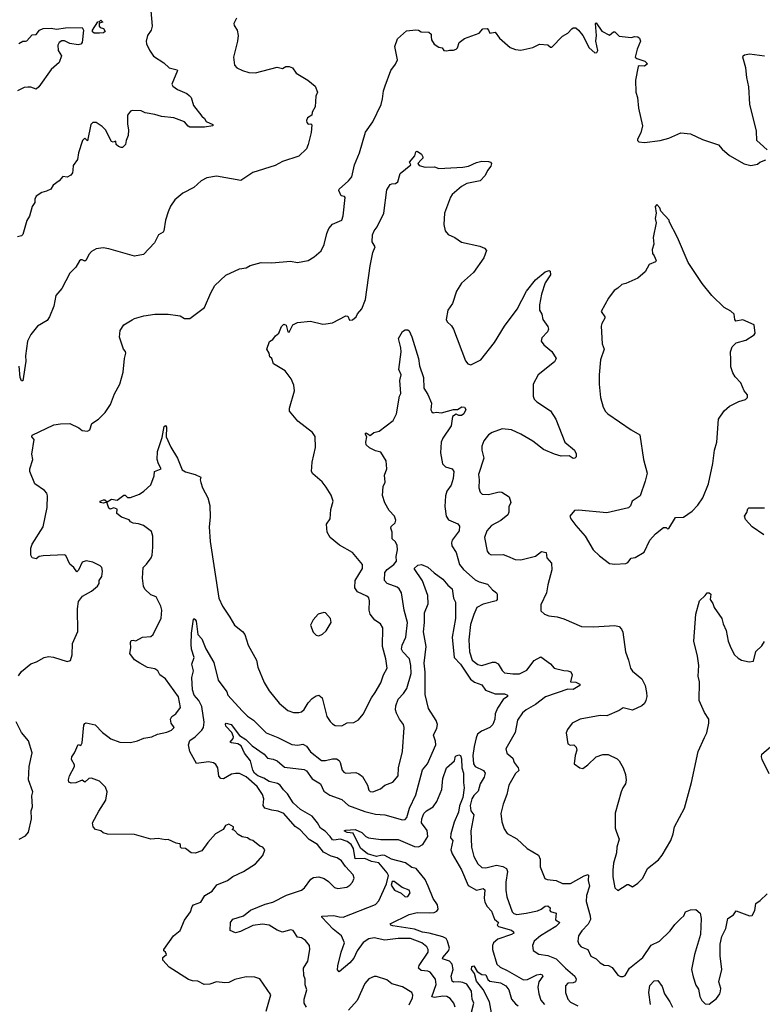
# Model space of a CAD drawing. Extents: x 1933546 to 2138868, y 524910 to 667279.
# Tile 357 of 466: x 2055042 to 2060560, y 635677 to 642993. Entities that reach past the tile are written whole.
import ezdxf

# ---------------------------------------------------------------- set-up
doc = ezdxf.new("R2010")
doc.units = 0

msp = doc.modelspace()

# ---------------------------------------------------------------- linework, layer by layer
at = {"layer": '0CON10XD'}
for points in [[(2056010, 643115), (2056025.8, 642944.2), (2056018, 642915), (2055991.2, 642875), (2055981.2, 642835), (2055983.8, 642815), (2056005, 642767.5), (2056035, 642722), (2056112.3, 642672.3), (2056153.3, 642635), (2056211.2, 642621.2), (2056213.8, 642615), (2056173.3, 642515), (2056179.3, 642499.3), (2056213.3, 642475), (2056283.3, 642445), (2056300.9, 642430.9), (2056316, 642415), (2056334, 642355), (2056395.5, 642275.5), (2056415, 642258.8), (2056426, 642236), (2056477.5, 642215), (2056477.5, 642205), (2056414.4, 642194.4), (2056305, 642196), (2056292.3, 642202.3), (2056265, 642235.6), (2056187.5, 642265), (2056095, 642273.3), (2056045, 642289.4), (2055975, 642301.9), (2055945, 642315.7), (2055880.7, 642319.3), (2055865, 642312.5), (2055842.5, 642285), (2055843.6, 642216.4), (2055851.2, 642175), (2055847.7, 642132.3), (2055832.5, 642095), (2055828.8, 642065), (2055805, 642043.3), (2055795, 642043.3), (2055775, 642050), (2055757.5, 642065), (2055755, 642090), (2055735, 642082.5), (2055725, 642087.5), (2055680, 642175), (2055655, 642200), (2055608.8, 642228.8), (2055585, 642228.8), (2055571.4, 642215), (2055545.9, 642094.1), (2055525, 642112.5), (2055508.8, 642095), (2055478, 642005), (2055470, 641955), (2055440, 641910), (2055436.7, 641875), (2055433.3, 641855), (2055422, 641838), (2055395, 641823.3), (2055361.7, 641828.3), (2055333.9, 641796.1), (2055291.2, 641765), (2055272.5, 641735), (2055241.7, 641718.3), (2055205, 641708.8), (2055165, 641682.5), (2055155, 641660), (2055153.8, 641635), (2055134.3, 641605), (2055115, 641532.5), (2055095, 641502.5), (2055065, 641397.5), (2055055, 641387.5), (2055025, 641380)], [(2055033.2, 638116.8), (2055055, 638150), (2055125, 638207.5), (2055166.9, 638223.1), (2055223.3, 638255), (2055255, 638260.8), (2055293.8, 638256.2), (2055395, 638224.3), (2055418.3, 638231.7), (2055431.8, 638275), (2055435, 638357.5), (2055473.6, 638446.4), (2055472, 638615), (2055478.9, 638671.1), (2055509.2, 638710.8), (2055575, 638746.2), (2055620, 638785), (2055632.5, 638805), (2055632.5, 638825), (2055652.5, 638855), (2055657.5, 638895), (2055651.7, 638921.7), (2055640, 638935), (2055585, 638963.3), (2055535, 638972), (2055505, 638962.5), (2055477.7, 638902.3), (2055465, 638890), (2055445, 638922.5), (2055415, 638946.7), (2055385, 639011.2), (2055375, 639015.8), (2055215, 639010.5), (2055186.6, 639003.4), (2055165, 638986), (2055133.8, 638995), (2055124.3, 639015), (2055124.4, 639065.6), (2055135, 639096.7), (2055216, 639225), (2055245, 639367.5), (2055247.8, 639455), (2055242.9, 639475), (2055226, 639495), (2055155, 639543.3), (2055116.7, 639635), (2055116.7, 639655), (2055140, 639725), (2055131.2, 639765), (2055148, 639875), (2055132.5, 639895), (2055133.3, 639905), (2055295, 639983.8), (2055345, 639991.2), (2055415, 639993.3), (2055480.7, 639960.7), (2055505, 639942), (2055545, 639936.7), (2055562.5, 639945), (2055577, 639993), (2055627.5, 640025), (2055676.2, 640075), (2055715.7, 640134.3), (2055746.4, 640213.6), (2055785.9, 640284.1), (2055810, 640375), (2055820, 640475), (2055830, 640515), (2055827.7, 640527.7), (2055813.3, 640545), (2055783.8, 640635), (2055788.8, 640685), (2055815, 640726.7), (2055876.9, 640763.1), (2055895.9, 640774.1), (2055965, 640794), (2056045, 640805.8), (2056145, 640804.3), (2056215.8, 640795.8), (2056235, 640792), (2056265, 640772.5), (2056306.4, 640773.6), (2056415.8, 640854.2), (2056462, 640965), (2056492.4, 641017.6), (2056573.7, 641096.3), (2056675, 641142.9), (2056725, 641150.8), (2056755, 641166), (2056835, 641188.8), (2056915, 641186.2), (2057055, 641198.8), (2057105, 641188), (2057186, 641204), (2057229.2, 641230.8), (2057281.2, 641275), (2057305, 641322.5), (2057323.3, 641405), (2057338.1, 641441.9), (2057365.9, 641474.1), (2057434.2, 641505), (2057446.4, 641535), (2057461.2, 641671.2), (2057455, 641678.8), (2057431.2, 641685), (2057413.5, 641723.5), (2057414.4, 641735), (2057485.7, 641795), (2057508.8, 641825), (2057528.8, 641915), (2057565.8, 642005), (2057611.4, 642158.6), (2057665, 642233.3), (2057726.6, 642363.4), (2057738.1, 642405), (2057744.3, 642465), (2057756.8, 642503.2), (2057800, 642615), (2057835, 642663.3), (2057850, 642695), (2057829.2, 642795), (2057849.7, 642850.3), (2057915, 642910.8), (2057985, 642918), (2058005, 642915.8), (2058025, 642902.5), (2058081.7, 642901.7), (2058100, 642885), (2058100, 642865), (2058100.9, 642845), (2058121.8, 642811.8), (2058155, 642789.2), (2058180, 642785), (2058192.5, 642765), (2058215, 642761.2), (2058235, 642767.5), (2058265, 642766), (2058285, 642774.2), (2058294.3, 642785), (2058306.2, 642823.8), (2058346.4, 642853.6), (2058455, 642892.5), (2058483.8, 642926.2), (2058515, 642927.5), (2058526.2, 642916.2), (2058535, 642892.5), (2058575, 642900), (2058607, 642857), (2058685, 642787.5), (2058725, 642772.5), (2058765, 642767.5), (2058855, 642787.5), (2058905, 642812.5), (2058965, 642807.5), (2058985, 642790), (2058995, 642790), (2059075, 642870), (2059115, 642892.5), (2059145, 642926.7), (2059155, 642933.3), (2059173.6, 642933.6), (2059195, 642916.7), (2059226, 642875), (2059272, 642785), (2059315, 642746.7), (2059329.3, 642750.7), (2059336.7, 642765), (2059323.3, 642835), (2059327.5, 642875), (2059320, 642965), (2059325, 642970), (2059368.3, 642908.3), (2059425, 642877.5), (2059455, 642902.5), (2059465, 642902.5), (2059495, 642870), (2059585, 642860), (2059611.4, 642868.6), (2059635, 642866.7), (2059647.5, 642855), (2059655.7, 642835), (2059628.9, 642775), (2059616.1, 642716.1), (2059626.1, 642706.1), (2059685.9, 642685.9), (2059707.5, 642665), (2059685, 642648.8), (2059645, 642650), (2059637.5, 642645), (2059616.2, 642545), (2059618.8, 642455), (2059631.2, 642415), (2059640, 642335), (2059668.8, 642205), (2059656.4, 642153.6), (2059633.3, 642105), (2059632.5, 642095), (2059642.5, 642085), (2059685, 642080), (2059800, 642095), (2059865.9, 642114.1), (2059955, 642153.8), (2060025, 642146), (2060115, 642103.8), (2060235, 642062.5), (2060260.7, 642030.7), (2060315, 641983.3), (2060425, 641922.5), (2060475, 641910), (2060525, 641920), (2060540, 641935), (2060585, 641952.5)], [(2056653.3, 643005), (2056634, 642965), (2056635, 642950), (2056657.5, 642915), (2056663.8, 642875), (2056661.2, 642835), (2056636.7, 642745), (2056630.8, 642715), (2056636.7, 642655), (2056655, 642636.7), (2056696.4, 642616.4), (2056745, 642601.2), (2056795, 642598.8), (2056955, 642640), (2056995, 642630), (2057020, 642645), (2057045, 642646.2), (2057067.5, 642635), (2057095, 642596.7), (2057182.5, 642545), (2057238.3, 642498.3), (2057253.3, 642455), (2057242, 642425), (2057236.7, 642345), (2057215, 642307.5), (2057212.5, 642285), (2057180, 642265), (2057173.8, 642245), (2057175, 642230), (2057185, 642217.5), (2057205, 642220), (2057211.7, 642211.7), (2057206.7, 642155), (2057185.8, 642065), (2057172, 642035), (2057115, 641980), (2056995, 641938.8), (2056938.8, 641911.2), (2056775, 641858), (2056685, 641799.2), (2056505, 641830), (2056431.2, 641818.8), (2056390, 641795), (2056335, 641746.2), (2056253.3, 641705), (2056195, 641653.8), (2056161.7, 641608.3), (2056144, 641565), (2056124, 641505), (2056113.3, 641425), (2056106.7, 641415), (2056073.3, 641395), (2056042.5, 641335), (2055960.7, 641249.3), (2055893.6, 641236.4), (2055705, 641291.4), (2055662.1, 641297.9), (2055609.5, 641290.5), (2055575, 641270), (2055555, 641248.8), (2055535, 641206.7), (2055525, 641198.8), (2055505, 641210), (2055495, 641210), (2055485, 641201.2), (2055458, 641155), (2055415, 641108.8), (2055354.5, 640995.5), (2055310, 640945), (2055294.3, 640865), (2055263.5, 640785), (2055245, 640758.1), (2055173.3, 640715), (2055125, 640653.3), (2055100, 640605), (2055084.7, 640495), (2055087.9, 640455), (2055065, 640310), (2055055, 640308.8), (2055045.6, 640335), (2055038.7, 640418.7)], [(2055595, 642892.5), (2055583, 642903), (2055581.9, 642915), (2055621.7, 642978.3), (2055635, 642980), (2055645, 642990), (2055660, 642975), (2055631.7, 642968.3), (2055632.5, 642945), (2055640, 642935), (2055665, 642927.5), (2055676.7, 642905), (2055665, 642896.7), (2055635, 642893.8), (2055595, 642892.5)], [(2055035, 642816.7), (2055065, 642833.8), (2055085, 642833.8), (2055095, 642836.2), (2055135, 642880), (2055165, 642883.3), (2055190, 642915), (2055215, 642927.5), (2055275, 642930.6), (2055315, 642923.5), (2055382.2, 642932.2), (2055505, 642934.2), (2055515.3, 642915), (2055505, 642823.8), (2055495, 642810.8), (2055475, 642807.1), (2055415, 642817.1), (2055375, 642835.9), (2055355, 642835.8), (2055333.8, 642825), (2055325.4, 642805), (2055327.9, 642765), (2055352.5, 642725), (2055335.7, 642675), (2055275, 642624), (2055185, 642493.3), (2055165, 642476.7), (2055125, 642491.2), (2055102.7, 642492.7), (2055075, 642488.5), (2055025, 642464)], [(2060596.1, 642026.1), (2060544.2, 642074.2), (2060520, 642095), (2060517.5, 642165), (2060466.2, 642365), (2060460, 642495), (2060444, 642565), (2060436.1, 642636.1), (2060413.8, 642715), (2060416.7, 642725), (2060427.7, 642732.3), (2060465, 642738.6), (2060575, 642723.8)], [(2056071.2, 636908.8), (2056015, 636903.8), (2055895, 636940), (2055695, 636941.2), (2055661.7, 636951.7), (2055645, 636966.7), (2055605, 636976.7), (2055586.7, 636995), (2055583.3, 637025), (2055628.8, 637111.2), (2055682.5, 637195), (2055690.8, 637255), (2055679.7, 637289.7), (2055635, 637336.2), (2055575, 637358), (2055555, 637353.8), (2055525, 637327.5), (2055505, 637342.5), (2055458.3, 637321.7), (2055425, 637319.2), (2055408, 637328), (2055404.4, 637345), (2055412.2, 637375), (2055448.8, 637445), (2055447.7, 637457.7), (2055425.6, 637495), (2055427.9, 637515), (2055449.5, 637545), (2055475, 637607.5), (2055495, 637600), (2055505, 637620), (2055518.8, 637751.2), (2055525, 637764.2), (2055535, 637768.1), (2055603.3, 637753.3), (2055656.4, 637696.4), (2055696.4, 637666.4), (2055718.8, 637648.8), (2055785, 637624.2), (2055865, 637623.1), (2055916.7, 637635), (2055965, 637654.4), (2056023.3, 637665), (2056065, 637683.3), (2056135, 637698.2), (2056170, 637715), (2056189.2, 637735), (2056166.5, 637765), (2056162.8, 637795), (2056172.5, 637815), (2056202.5, 637835), (2056237, 637883), (2056222, 637962), (2056125, 638096.7), (2056082.5, 638125), (2056068, 638155), (2056045, 638169.2), (2055990.9, 638180.9), (2055935, 638210.8), (2055895, 638236.5), (2055859.6, 638285), (2055866.6, 638326.6), (2055864.3, 638365.7), (2055870, 638380), (2055885, 638383.3), (2055905, 638376.7), (2055955, 638406.2), (2056015, 638410), (2056034.2, 638425), (2056092.7, 638547.3), (2056098.6, 638605), (2056091.4, 638635), (2056055.5, 638705.5), (2056015, 638720), (2055971.4, 638761.4), (2055961.8, 638785), (2055954.1, 638844.1), (2055958.1, 638921.9), (2055985, 638948), (2056018.8, 638995), (2056026, 639015), (2056032, 639075), (2056030, 639155), (2056020.7, 639190.7), (2055962.5, 639235), (2055925, 639247.5), (2055885, 639252), (2055865, 639263.3), (2055856.1, 639276.1), (2055797.7, 639297.7), (2055764, 639325), (2055765, 639356), (2055740, 639365), (2055715, 639356.2), (2055705, 639363.3), (2055688.3, 639408.3), (2055665, 639400.4), (2055638.8, 639405), (2055640, 639415), (2055665, 639426.4), (2055675.4, 639425.4), (2055691.7, 639411.7), (2055725, 639431.1), (2055765, 639422), (2055815, 639460), (2055825, 639460), (2055843.6, 639443.6), (2055865, 639444.2), (2055931.7, 639468.3), (2055965, 639490), (2056015, 639537.5), (2056042, 639605), (2056043.3, 639635), (2056092.5, 639655), (2056072.7, 639692.7), (2056064.2, 639724.2), (2056066, 639785), (2056101.2, 639888.8), (2056115, 639970), (2056125, 639977.5), (2056132.5, 639965), (2056130, 639895), (2056165, 639817.5), (2056214, 639735), (2056248.3, 639648.3), (2056272.6, 639632.6), (2056346.7, 639615), (2056387.5, 639595), (2056382.5, 639575), (2056386.7, 639555), (2056400, 639515), (2056439.7, 639439.7), (2056454.5, 639384.5), (2056456.8, 639296.8), (2056449.4, 639225), (2056456, 639115), (2056521.9, 638695), (2056548.1, 638635), (2056603.6, 638553.6), (2056638, 638495), (2056696.6, 638446.6), (2056714.4, 638424.4), (2056738.8, 638345), (2056801.1, 638235), (2056811.3, 638181.3), (2056858.8, 638068.8), (2056895, 638006.7), (2056969.2, 637915), (2057035, 637859.2), (2057075, 637844.4), (2057115, 637844.3), (2057135, 637851.4), (2057155, 637868.6), (2057184, 637916), (2057215, 637950), (2057245, 637970), (2057265, 637974.2), (2057288.1, 637955), (2057324.4, 637815), (2057348.3, 637778.3), (2057365, 637760), (2057385, 637750), (2057435, 637747.5), (2057475, 637768), (2057525, 637770), (2057558.7, 637791.3), (2057595, 637833.3), (2057655.8, 637955), (2057684, 637995), (2057724.5, 638065.5), (2057745.6, 638125), (2057771.4, 638175), (2057762, 638245), (2057737.1, 638335), (2057741.1, 638475), (2057723, 638503), (2057680.5, 638530.5), (2057645.6, 638575), (2057638.2, 638605), (2057641.5, 638675), (2057635, 638697.5), (2057620.8, 638710.8), (2057551.9, 638741.9), (2057531.2, 638771.2), (2057535.5, 638825), (2057590, 638915), (2057590, 638945), (2057513.4, 639033.4), (2057418.3, 639088.3), (2057348, 639145), (2057325.8, 639185), (2057321.2, 639245), (2057348.8, 639285), (2057353.3, 639355), (2057370, 639415), (2057355, 639460), (2057319.5, 639519.5), (2057288.3, 639558.3), (2057219.2, 639619.2), (2057209.2, 639635), (2057215.8, 639705), (2057239.4, 639815), (2057236.8, 639896.8), (2057216.4, 639926.4), (2057109.4, 640009.4), (2057045.7, 640085), (2057045.8, 640105.8), (2057083.1, 640235), (2057077.6, 640277.6), (2057060, 640325), (2057015, 640383.8), (2056926.7, 640435), (2056916.2, 640475), (2056899.3, 640489.3), (2056896.4, 640516.4), (2056877.5, 640545), (2056898.9, 640601.1), (2056923.2, 640616.8), (2056942.5, 640645), (2056966, 640664), (2056987.3, 640712.7), (2057005, 640730), (2057022.5, 640722.5), (2057034.2, 640675), (2057045, 640672.5), (2057070, 640725), (2057107, 640743), (2057203, 640753), (2057295, 640730), (2057316.4, 640733.6), (2057365, 640741.2), (2057465, 640792.5), (2057480, 640790), (2057491.7, 640761.7), (2057515, 640763.3), (2057542.5, 640785), (2057551.7, 640808.3), (2057583.3, 640845), (2057610.8, 640915), (2057645.4, 641165), (2057665, 641262.5), (2057682, 641305), (2057661.9, 641341.9), (2057663.6, 641395), (2057674.5, 641425), (2057697.8, 641455), (2057748.1, 641555), (2057770.3, 641729.7), (2057795, 641768), (2057805.8, 641774.2), (2057835, 641775.8), (2057851.9, 641788.1), (2057869.5, 641850.5), (2057947.5, 641915), (2057937.5, 641935), (2057978.3, 641981.7), (2057985, 642012.5), (2057995, 642017.5), (2058027.5, 641995), (2058037.5, 641975), (2058036.1, 641963.9), (2058025, 641953.3), (2058001.2, 641925), (2058010, 641910), (2058055, 641898), (2058125, 641900), (2058156.8, 641886.8), (2058335, 641896.5), (2058376.7, 641905), (2058435, 641931.9), (2058475, 641941.4), (2058525, 641940), (2058540, 641935), (2058547.5, 641925), (2058542.5, 641905), (2058517.7, 641872.3), (2058501.2, 641835), (2058463, 641797), (2058365, 641776), (2058323.8, 641755), (2058255, 641693.8), (2058242.5, 641675), (2058198.6, 641555), (2058192.3, 641472.3), (2058202, 641425), (2058225, 641396.2), (2058275, 641373.8), (2058325, 641341.2), (2058461.7, 641311.7), (2058496.1, 641296.1), (2058509.3, 641279.3), (2058490, 641225), (2058413.8, 641115), (2058324, 641035), (2058288, 640975), (2058258, 640885), (2058223.1, 640835), (2058210.6, 640765), (2058217.1, 640747.1), (2058249.7, 640719.7), (2058264.2, 640695), (2058355, 640457.5), (2058372.5, 640435), (2058395, 640430), (2058468.8, 640465), (2058570, 640595), (2058644.6, 640715.4), (2058737.4, 640842.6), (2058807.1, 640975), (2058875, 641059.2), (2058945, 641120), (2058975, 641128.8), (2058983.6, 641123.6), (2058985, 641097.5), (2058945, 641037.5), (2058919.2, 640955), (2058904.3, 640875), (2058903.3, 640835), (2058921.4, 640805), (2058928, 640765), (2058965, 640712.5), (2058970, 640695), (2058963.3, 640675), (2058921.7, 640628.3), (2058916.2, 640605), (2058936.8, 640576.8), (2058995, 640528.8), (2059028.8, 640475), (2059015, 640451.2), (2058894, 640355), (2058855.8, 640284.2), (2058856.2, 640195), (2058865, 640172.5), (2058884.1, 640154.1), (2058985, 640086.2), (2059025.8, 640025), (2059092.9, 639855), (2059163.8, 639795), (2059176.4, 639766.4), (2059176.7, 639745), (2059165.9, 639734.1), (2059155, 639734), (2059125, 639753.3), (2059065, 639750), (2059015, 639764.3), (2058935, 639800.8), (2058855, 639860.6), (2058765, 639913.5), (2058695, 639946.5), (2058626.1, 639953.9), (2058553.2, 639926.8), (2058525, 639908), (2058489.2, 639865), (2058474.5, 639825.5), (2058474.4, 639795), (2058490, 639735), (2058450.4, 639615), (2058456.4, 639575), (2058454.5, 639514.5), (2058462.1, 639482.1), (2058478.3, 639468.3), (2058525, 639466.4), (2058604.6, 639485.4), (2058625, 639483.6), (2058677.5, 639447.5), (2058690, 639405), (2058675.7, 639374.3), (2058677.1, 639335), (2058669.2, 639315), (2058617.1, 639272.9), (2058547.1, 639235), (2058512.9, 639195), (2058494.3, 639145), (2058516, 639045), (2058527.3, 639027.3), (2058545, 639017.5), (2058635, 639018.6), (2058667.5, 639007.5), (2058722.1, 638982.1), (2058765, 638979.4), (2058875, 639007.5), (2058918.3, 639041.7), (2058954, 639035), (2058958.5, 638995), (2058992.9, 638955), (2058996.9, 638905), (2058966, 638795), (2058956.2, 638735), (2058913.6, 638646.4), (2058915, 638600), (2058940, 638575), (2058974.1, 638564.1), (2059035, 638557.1), (2059085, 638541.4), (2059215, 638484.2), (2059305, 638482.9), (2059465, 638492.5), (2059495, 638484), (2059512.5, 638465), (2059522.6, 638442.6), (2059543.6, 638295), (2059566.5, 638235), (2059580, 638175), (2059595, 638152), (2059665.6, 638095), (2059688.1, 638045), (2059698, 637995), (2059701.1, 637965), (2059694.2, 637934.2), (2059685, 637912), (2059665, 637895.6), (2059595, 637861.8), (2059525, 637880.8), (2059495, 637860), (2059405, 637820.8), (2059355, 637823.1), (2059205, 637796.2), (2059146.2, 637765), (2059111.7, 637718.3), (2059103.3, 637695), (2059115, 637612.5), (2059131.7, 637601.7), (2059160, 637605), (2059177, 637587), (2059181.2, 637565), (2059168, 637525), (2059162.5, 637465), (2059203, 637433), (2059225, 637430), (2059263, 637457), (2059323.9, 637516.1), (2059375, 637533.3), (2059415, 637533.3), (2059480.5, 637500.5), (2059495, 637486.7), (2059525.7, 637435), (2059544, 637385), (2059547.3, 637342.7), (2059542, 637315), (2059523.2, 637286.8), (2059512, 637255), (2059466.4, 637096.4), (2059466.7, 636985), (2059476.2, 636955), (2059497.1, 636905), (2059477.8, 636845), (2059476.4, 636803.6), (2059454.4, 636725), (2059448, 636675), (2059450, 636625), (2059465, 636542.5), (2059485, 636522.5), (2059555, 636567.5), (2059565, 636567.5), (2059595, 636550), (2059635, 636577.5), (2059672.5, 636615), (2059706.2, 636685), (2059788.8, 636751.2), (2059816.2, 636785), (2059880, 636895), (2059898, 636945), (2059906.2, 636995), (2059981.2, 637135), (2060033.8, 637325), (2060083.3, 637555), (2060129.3, 637660.7), (2060146.7, 637695), (2060163.3, 637765), (2060163.3, 637795), (2060130.8, 637845), (2060091.4, 637935), (2060092.7, 638072.7), (2060082.9, 638115), (2060086.9, 638195), (2060078.1, 638265), (2060050, 638375), (2060066.4, 638576.4), (2060093.3, 638675), (2060136, 638714), (2060150, 638735), (2060165, 638735.6), (2060178, 638725), (2060171.2, 638685), (2060190.8, 638655), (2060200.8, 638625), (2060258, 638545), (2060268, 638505), (2060290.6, 638455), (2060305.8, 638375), (2060325.7, 638325.7), (2060353.8, 638275), (2060379.5, 638249.5), (2060405, 638233.8), (2060461.7, 638221.7), (2060493.8, 638226.2), (2060511.7, 638298.3), (2060555, 638340.8)], [(2059465, 638947.5), (2059545, 638952.5), (2059559.3, 638960.7), (2059585, 638992.5), (2059615, 638997.5), (2059683, 639037), (2059723.3, 639125), (2059767, 639173), (2059825, 639220), (2059845, 639220), (2059855, 639210), (2059865, 639212.5), (2059915, 639293.3), (2059975, 639296.7), (2060038.8, 639341.2), (2060080, 639385), (2060118.3, 639441.7), (2060158.8, 639545), (2060191.2, 639695), (2060204.1, 639795.9), (2060221.2, 639855), (2060233.8, 640025), (2060275, 640086.2), (2060315, 640120.8), (2060385, 640156), (2060435, 640171.2), (2060450, 640185), (2060448.8, 640205), (2060424.2, 640235), (2060399.2, 640295), (2060358.8, 640338.8), (2060340.2, 640370.2), (2060326.4, 640415), (2060324.6, 640465), (2060322.7, 640525), (2060335, 640562), (2060365, 640592.5), (2060437.5, 640612.5), (2060499.3, 640650.7), (2060507.5, 640665), (2060500, 640725), (2060415, 640762), (2060363.9, 640753.9), (2060356, 640766), (2060351.2, 640805), (2060325, 640828), (2060275, 640856), (2060183.6, 640943.6), (2060112.4, 641032.4), (2060008.8, 641188.8), (2059930, 641375), (2059867.5, 641495), (2059867.5, 641505), (2059805, 641570), (2059797.5, 641595), (2059775, 641620), (2059764, 641605), (2059771.2, 641555), (2059764.3, 641515), (2059771.2, 641485), (2059749.2, 641375), (2059753.8, 641325), (2059741.2, 641285), (2059744.2, 641255), (2059755, 641238), (2059770, 641205), (2059766.8, 641193.2), (2059720, 641175), (2059690.3, 641119.7), (2059635, 641073.3), (2059545, 641033.8), (2059515, 641026.7), (2059485, 640997.5), (2059458.3, 640981.7), (2059416.7, 640925), (2059361.2, 640825), (2059390, 640785), (2059390, 640775), (2059366.2, 640735), (2059361.2, 640715), (2059370, 640585), (2059384, 640545), (2059358, 640465), (2059346.7, 640355), (2059346.7, 640285), (2059356.7, 640185), (2059376.7, 640115), (2059395, 640082.5), (2059412.5, 640065), (2059585.9, 639945.9), (2059649.7, 639909.7), (2059677.5, 639725), (2059702.9, 639625), (2059688.6, 639565), (2059651.2, 639455), (2059593.8, 639415), (2059579.7, 639380.3), (2059565, 639366), (2059405, 639330), (2059195, 639350), (2059165, 639347.5), (2059130, 639305), (2059137.5, 639285), (2059173.3, 639235), (2059243.3, 639155), (2059303.3, 639055), (2059350.5, 639010.5), (2059425, 638952.5), (2059465, 638947.5)], [(2056485, 638218.1), (2056515.8, 638085.8), (2056579.6, 637999.6), (2056588.6, 637975), (2056695, 637856.9), (2056735, 637818.9), (2056779.1, 637789.1), (2056873.4, 637693.4), (2056960, 637660), (2057065, 637608), (2057108, 637602), (2057145, 637610), (2057155, 637606.2), (2057173.3, 637595), (2057202.2, 637552.2), (2057285, 637489.4), (2057315, 637487.5), (2057365, 637501.9), (2057395, 637501.2), (2057415, 637488.8), (2057424, 637475), (2057437.9, 637417.9), (2057451.1, 637401.1), (2057465, 637395.6), (2057538.3, 637398.3), (2057560.7, 637390.7), (2057589.4, 637369.4), (2057625.7, 637305), (2057635, 637267.5), (2057645, 637258.8), (2057665, 637255.8), (2057721.5, 637278.5), (2057755, 637305.6), (2057815, 637327.5), (2057854.5, 637375), (2057855.5, 637435), (2057885.6, 637555.6), (2057899.4, 637735), (2057894.2, 637755), (2057863.3, 637796.7), (2057840.6, 637840.6), (2057834.5, 637865), (2057836.9, 637895), (2057854.5, 637945), (2057894, 637986), (2057917.4, 638022.6), (2057950.4, 638135), (2057948.5, 638195), (2057938.5, 638245), (2057887.5, 638295), (2057879.6, 638315), (2057882.7, 638345), (2057911.3, 638405), (2057923.6, 638515), (2057897.5, 638605), (2057879.2, 638735), (2057861.2, 638765), (2057846.2, 638776.2), (2057771.2, 638805), (2057752, 638825), (2057755.3, 638885), (2057771.4, 638908.6), (2057822.7, 638945), (2057840.6, 638969.4), (2057838.1, 639005), (2057849, 639055), (2057847.2, 639087.2), (2057835, 639113.5), (2057808.1, 639135), (2057809.4, 639185), (2057800, 639215), (2057801.7, 639228.3), (2057831.2, 639255), (2057837.5, 639275), (2057827.1, 639305), (2057787, 639347), (2057753.6, 639403.6), (2057738.3, 639458.3), (2057742.9, 639525), (2057757, 639557), (2057751.7, 639608.3), (2057770, 639655), (2057765.8, 639715.8), (2057725, 639778.8), (2057685, 639790), (2057641.7, 639811.7), (2057616.7, 639835), (2057613.6, 639853.6), (2057620, 639895), (2057607.5, 639915), (2057615, 639922.5), (2057645, 639902.5), (2057673.1, 639926.9), (2057713.3, 639935), (2057816.2, 640015), (2057842, 640065), (2057863.8, 640196.2), (2057872.5, 640215), (2057866.4, 640313.6), (2057876.9, 640355), (2057858, 640395), (2057875.8, 640524.2), (2057874, 640555), (2057856.2, 640625), (2057885, 640676.7), (2057905, 640690), (2057925, 640690), (2057935, 640682.5), (2057955.8, 640635.8), (2058004, 640475), (2058011.7, 640421.7), (2058041.9, 640335), (2058044.5, 640255), (2058075, 640208.8), (2058101.1, 640145), (2058097.8, 640095), (2058105, 640079.2), (2058115, 640073.1), (2058135, 640076.9), (2058175, 640071.4), (2058265, 640095.8), (2058295, 640096.7), (2058326.4, 640116.4), (2058347.5, 640115), (2058356.7, 640096.7), (2058342, 640065), (2058325, 640052.9), (2058305, 640052.5), (2058285, 640063.3), (2058258, 640045), (2058247.8, 639975), (2058185, 639884), (2058173, 639853), (2058167.8, 639775), (2058183.8, 639693.8), (2058205, 639670), (2058255.5, 639655.5), (2058266.7, 639635), (2058263.3, 639585), (2058248.5, 639535), (2058215, 639490), (2058205.7, 639454.3), (2058199.6, 639375), (2058210.4, 639305), (2058227.4, 639277.4), (2058297, 639247), (2058310.7, 639230.7), (2058306.5, 639195), (2058255.8, 639125), (2058250, 639105), (2058252.5, 639085), (2058283.8, 639033.8), (2058310, 638945), (2058338.5, 638908.5), (2058425, 638831.2), (2058455, 638816.2), (2058518.3, 638798.3), (2058555, 638756.9), (2058585.4, 638735.4), (2058588.9, 638725), (2058590, 638685), (2058582.5, 638675), (2058485, 638649.2), (2058439.2, 638625), (2058415, 638573.8), (2058390.7, 638499.3), (2058378.1, 638385), (2058383.5, 638295), (2058404.7, 638234.7), (2058445, 638201.5), (2058475, 638195.5), (2058555, 638220), (2058575, 638220), (2058597.3, 638207.3), (2058626.9, 638156.9), (2058645, 638140.6), (2058705, 638131.5), (2058755, 638133.6), (2058809.4, 638160.6), (2058865, 638231.4), (2058915, 638260), (2058985, 638206.2), (2059013.3, 638175), (2059085, 638157.1), (2059115.5, 638155.5), (2059136.5, 638146.5), (2059145.6, 638125), (2059134.4, 638074.4), (2059175, 638071.4), (2059203.3, 638055), (2059203.3, 638045), (2059155, 638016.8), (2059115, 638018.6), (2058948.9, 637961.1), (2058875, 637905.4), (2058806, 637866), (2058776.9, 637843.1), (2058741.7, 637788.3), (2058724.1, 637695.9), (2058653.4, 637576.6), (2058662.4, 637542.4), (2058706.6, 637506.6), (2058715.6, 637475), (2058744.3, 637435), (2058750, 637415), (2058725, 637392), (2058675.7, 637305), (2058662.2, 637235), (2058633.3, 637165), (2058615.7, 637095), (2058623.4, 637033.4), (2058640.9, 636980.9), (2058665, 636946), (2058735, 636907.1), (2058811.4, 636835), (2058897.5, 636785), (2058909.4, 636755), (2058908.8, 636698.8), (2058942.9, 636612.9), (2058960, 636605), (2059027, 636597), (2059075, 636573.5), (2059135, 636574), (2059235, 636631.6), (2059265, 636642.5), (2059267.1, 636637.1), (2059265.8, 636595.8), (2059275.3, 636555), (2059254.3, 636485), (2059250.2, 636440.2), (2059281.4, 636335), (2059283.2, 636306.8), (2059265, 636272), (2059217.6, 636222.4), (2059194, 636185), (2059189.2, 636145), (2059195.7, 636125), (2059213.8, 636105), (2059262.5, 636085), (2059285.8, 636035.8), (2059325, 636014.2), (2059354, 635984), (2059385, 635966.9), (2059415.6, 635965.6), (2059445, 635951.2), (2059485, 635892.5), (2059505, 635883.3), (2059525, 635883.3), (2059539.5, 635890.5), (2059572, 635945), (2059672, 636025), (2059733.4, 636116.6), (2059795, 636146.7), (2059875, 636224), (2059909.5, 636270.5), (2059955, 636314.4), (2059977.1, 636335), (2059990, 636365), (2060025, 636380), (2060065, 636381.2), (2060098.8, 636355), (2060105.7, 636315), (2060100, 636195), (2060056.1, 636046.1), (2060033.9, 635936.1), (2060045, 635880), (2060065, 635820), (2060085, 635790), (2060095.9, 635735.9), (2060110, 635705), (2060135, 635680), (2060165, 635678.6), (2060218.9, 635721.1), (2060242.9, 635755), (2060249.4, 635775), (2060250.6, 635795), (2060236, 635845), (2060260, 635935), (2060247.7, 636037.7), (2060246.1, 636123.9), (2060258.3, 636181.7), (2060288.8, 636241.2), (2060303.8, 636315), (2060345, 636342.5), (2060365, 636372.5), (2060463.6, 636333.6), (2060485, 636337.5), (2060503.3, 636375), (2060511.2, 636425), (2060542.5, 636447.5), (2060595, 636498.8)], [(2060571.9, 639165), (2060485, 639225.7), (2060435, 639279.2), (2060428, 639305), (2060445, 639332.5), (2060451.7, 639358.3), (2060460, 639365), (2060575, 639365.5)], [(2058071.5, 637465), (2058132.9, 637605), (2058132.4, 637632.4), (2058115.9, 637675.9), (2058141.6, 637728.4), (2058146.8, 637755), (2058137.1, 637785), (2058078.5, 637875), (2058055, 637980), (2058055.3, 638145), (2058047, 638213), (2058062, 638335), (2058041.4, 638445), (2058050.4, 638515), (2058049.1, 638585), (2058077.3, 638652.7), (2058073.2, 638715), (2058034.7, 638824.7), (2057973.1, 638915), (2058000, 638940), (2058026.1, 638946.1), (2058075, 638925.8), (2058122.5, 638882.5), (2058185, 638835.7), (2058221.7, 638791.7), (2058255.4, 638765.4), (2058265.7, 638695), (2058280, 638665), (2058278.7, 638545), (2058256.2, 638405), (2058269.3, 638255), (2058316.7, 638205), (2058392.3, 638092.3), (2058421.8, 638071.8), (2058475, 638050.5), (2058502.2, 638012.2), (2058575, 637983.9), (2058645, 637984.4), (2058666, 637975), (2058665.7, 637965), (2058635, 637942.9), (2058591.3, 637878.7), (2058574.4, 637835), (2058571.9, 637795), (2058556.9, 637755), (2058534, 637735), (2058472.9, 637707.1), (2058444.5, 637685), (2058432.4, 637657.6), (2058418, 637592), (2058408.4, 637525), (2058412.8, 637465), (2058425, 637444.6), (2058487.5, 637415), (2058500, 637395), (2058493.8, 637365), (2058462.2, 637315), (2058449.2, 637260.8), (2058415, 637228.2), (2058400.6, 637205), (2058388.9, 637155), (2058394.6, 637115), (2058416.9, 637085), (2058393.3, 636965), (2058399.5, 636845), (2058416.4, 636775), (2058445, 636720), (2058474.6, 636694.6), (2058505, 636691.5), (2058585, 636710.5), (2058630.8, 636700.8), (2058658.8, 636685), (2058665.8, 636665), (2058653.9, 636585), (2058652.7, 636525), (2058662.2, 636475), (2058701.9, 636365), (2058712.6, 636352.6), (2058735, 636344.8), (2058805, 636355.3), (2058888.3, 636371.7), (2058916.4, 636383.6), (2058945, 636405.4), (2058965, 636410), (2058983.5, 636395), (2058980.6, 636375), (2058985.6, 636365.6), (2059028, 636355), (2059023.1, 636305), (2059055.6, 636285), (2059024.4, 636255), (2058911.6, 636185), (2058864.2, 636145), (2058852, 636115), (2058856.1, 636076.1), (2058900, 636050), (2058965, 636040.5), (2059027.5, 636015), (2059096.5, 635945), (2059167.3, 635885), (2059177.5, 635865), (2059170.8, 635845), (2059155, 635836.7), (2059115, 635834), (2059098, 635815), (2059097.8, 635765), (2059114.5, 635715), (2059135, 635692.5), (2059188.9, 635665)], [(2057265, 638414), (2057292.3, 638427.7), (2057317.7, 638452.3), (2057356.7, 638515), (2057350, 638545), (2057315, 638586.7), (2057301.7, 638588.3), (2057260, 638575), (2057222.5, 638535), (2057203.3, 638495), (2057222.7, 638442.7), (2057245, 638420), (2057265, 638414)], [(2057173.5, 635655), (2057156.2, 635686.2), (2057155.6, 635715.6), (2057174, 635785), (2057162.3, 635822.3), (2057163.8, 635865), (2057151.7, 635891.7), (2057151.4, 635945), (2057182.1, 635997.9), (2057197.5, 636085), (2057194.3, 636114.3), (2057165, 636150), (2057135, 636170), (2057105, 636176.9), (2057074, 636225), (2057055, 636229.2), (2056995, 636212.7), (2056955, 636227.3), (2056896.2, 636265), (2056845, 636271.8), (2056775, 636262.5), (2056681.9, 636218.1), (2056645, 636208.5), (2056604.4, 636225), (2056608.5, 636285), (2056625, 636309.2), (2056705, 636334.5), (2056755.8, 636375.8), (2056865, 636421.1), (2056923.8, 636435), (2057023, 636487), (2057135.4, 636524.6), (2057158.1, 636541.9), (2057205, 636606.7), (2057225, 636619.5), (2057265, 636623.6), (2057305, 636612.5), (2057335, 636590.8), (2057380, 636545), (2057405, 636537.5), (2057473, 636547), (2057495, 636561.2), (2057513.8, 636585), (2057526.2, 636615), (2057519.7, 636639.7), (2057461.4, 636701.4), (2057432.6, 636742.6), (2057401.2, 636765), (2057355, 636776.7), (2057298.5, 636808.5), (2057253.4, 636863.4), (2057192.4, 636902.4), (2057125, 636973.1), (2057089.1, 636999.1), (2057005, 637094.4), (2056963.1, 637113.1), (2056915, 637119.1), (2056864.2, 637135), (2056850.6, 637155), (2056855.6, 637205), (2056846.9, 637235), (2056805.5, 637295), (2056725, 637368.2), (2056675, 637391.1), (2056645, 637391.9), (2056615, 637388.1), (2056555, 637352.2), (2056535, 637354.2), (2056522.5, 637372.5), (2056514.2, 637435), (2056499.7, 637459.7), (2056480.5, 637470.5), (2056445, 637478.9), (2056355, 637467.1), (2056305.6, 637555), (2056294.8, 637604.8), (2056305, 637636.1), (2056345.2, 637664.8), (2056396.2, 637713.8), (2056406.7, 637735), (2056413.1, 637773.1), (2056395, 637890), (2056372.6, 637935), (2056339.2, 637975), (2056325.3, 638015), (2056321.3, 638105), (2056332.5, 638155), (2056319.5, 638205), (2056337.5, 638255), (2056319.4, 638315), (2056315.9, 638354.1), (2056318.6, 638435), (2056331.9, 638538.1), (2056335, 638543.3), (2056345, 638537.5), (2056352.2, 638525), (2056365.6, 638425), (2056393.8, 638393.8), (2056425, 638317.5), (2056485, 638218.1)], [(2060555, 638340.8), (2060575, 638373.3)], [(2055037, 636903), (2055085, 636930), (2055107.5, 636955), (2055128.8, 637055), (2055127.5, 637115), (2055137.5, 637145), (2055132.5, 637225), (2055140, 637255), (2055108, 637345), (2055112.5, 637445), (2055133.3, 637545), (2055107.1, 637635), (2055055, 637698), (2055016.5, 637775)], [(2058278.1, 635655), (2058267.1, 635685), (2058241.4, 635721.4), (2058216.2, 635735), (2058185, 635737.6), (2058125, 635727.7), (2058103.4, 635733.4), (2058135.4, 635825), (2058130.5, 635865), (2058092.5, 635915), (2058073.3, 635923.3), (2058025, 635928.7), (2058005.5, 635945), (2058010, 635965), (2058077.5, 636065), (2058076.7, 636085), (2058066.7, 636105), (2058030.8, 636135), (2057945, 636167.1), (2057855, 636167.1), (2057755, 636153.6), (2057675, 636171.1), (2057635.5, 636164.5), (2057595, 636135.8), (2057549.4, 636075), (2057525, 636018.9), (2057495, 635984.6), (2057415, 635918.8), (2057403.5, 635933.5), (2057405, 635962.5), (2057429.2, 636065), (2057454, 636135), (2057433.9, 636185), (2057369.7, 636235), (2057286.7, 636325), (2057287.5, 636332.5), (2057375, 636336.9), (2057416, 636326), (2057445, 636325.3), (2057685, 636418), (2057710, 636445), (2057767.8, 636572.2), (2057781.2, 636635), (2057772.5, 636655), (2057709.2, 636729.2), (2057655, 636738.2), (2057605, 636759.5), (2057535, 636757.8), (2057523.2, 636835), (2057505, 636863.8), (2057475, 636887.2), (2057425, 636905.2), (2057376.3, 636896.4), (2057365, 636898.4), (2057348.4, 636925), (2057312.4, 636962.4), (2057275.8, 636985), (2057254.8, 637025), (2057215, 637073.9), (2057128, 637125), (2057072.7, 637175), (2057031.9, 637241.9), (2057001.1, 637271.1), (2056976.4, 637306.4), (2056957.1, 637317.1), (2056895, 637332.1), (2056856.2, 637356.2), (2056810.2, 637375), (2056786.6, 637395), (2056774.1, 637415.9), (2056755.6, 637485.6), (2056712, 637542), (2056687.1, 637597.1), (2056662.9, 637612.9), (2056615, 637618.9), (2056606.5, 637625), (2056628.7, 637651.3), (2056629.2, 637665), (2056617.4, 637697.4), (2056572.8, 637745), (2056570.4, 637759.6), (2056575, 637765.7), (2056613.3, 637755), (2056675, 637674.5), (2056721.4, 637645), (2056767.9, 637597.9), (2056858.6, 637535), (2056884, 637505), (2056925, 637497.8), (2056953.8, 637485), (2057010.4, 637440.4), (2057155, 637421.3), (2057173.1, 637413.1), (2057215, 637353.5), (2057276.9, 637315), (2057302, 637262), (2057345, 637231.9), (2057435, 637198.1), (2057483.9, 637153.9), (2057605, 637109.5), (2057685, 637088.8), (2057755, 637084.4), (2057885, 637046.7), (2057905, 637050.6), (2057919.5, 637065), (2057938.4, 637135), (2057985.8, 637234.2), (2058035, 637419.2), (2058071.5, 637465)], [(2060610, 637390), (2060558.2, 637495), (2060552.7, 637515), (2060555.4, 637534.6), (2060620.3, 637589.7)], [(2058399.2, 635619.2), (2058416.7, 635685), (2058404.2, 635714.2), (2058397.9, 635775), (2058365, 635826.5), (2058335, 635839), (2058305, 635844.3), (2058265, 635841.5), (2058255, 635849.2), (2058247.9, 635885), (2058263.3, 635935), (2058254.2, 635975), (2058235, 635998.3), (2058183.8, 636015), (2058184.7, 636025), (2058227.5, 636075), (2058235, 636093.8), (2058221.6, 636145), (2058210, 636165), (2058185, 636178.1), (2058085, 636206.1), (2058034.2, 636214.2), (2057976.2, 636236.2), (2057815, 636260.5), (2057800.4, 636265), (2057794.6, 636275), (2057935, 636345.3), (2057995, 636359.5), (2058085, 636355.7), (2058120.3, 636359.7), (2058141.4, 636368.6), (2058150.5, 636385), (2058147.2, 636415), (2058113.6, 636463.6), (2058077.2, 636555), (2058054.4, 636605), (2057986.4, 636685), (2057955, 636694.8), (2057908.4, 636728.4), (2057805.5, 636755.5), (2057755, 636783.1), (2057735, 636784.9), (2057693.3, 636775), (2057625, 636794.3), (2057575, 636838.2), (2057519.5, 636949.5), (2057475, 636953.6), (2057452.5, 636965), (2057465, 636971.2), (2057533.3, 636976.7), (2057585, 636954), (2057613.3, 636923.3), (2057634.4, 636914.4), (2057725, 636900.5), (2057855, 636902.7), (2057975, 636849.6), (2058005, 636846), (2058037.1, 636865), (2058075.2, 636925), (2058068.6, 636968.6), (2058027.9, 637025), (2058028.8, 637055), (2058045, 637093.8), (2058064.3, 637115), (2058115, 637144.4), (2058140.5, 637185), (2058178, 637272), (2058186.9, 637355), (2058212.5, 637435), (2058272.5, 637485), (2058280, 637520), (2058305, 637530), (2058316.2, 637525), (2058325, 637500), (2058327.2, 637435), (2058340, 637395), (2058338.2, 637325), (2058344.1, 637285), (2058334.7, 637214.7), (2058308.4, 637151.6), (2058301.5, 637105), (2058269.8, 637029.8), (2058244.3, 636945), (2058243.9, 636915), (2058259.7, 636895), (2058245.3, 636825), (2058255, 636794.4), (2058325, 636675.6), (2058375, 636559.6), (2058435.5, 636524.5), (2058485, 636536.9), (2058498.3, 636528.3), (2058492.3, 636465), (2058498.7, 636435), (2058514.7, 636405), (2058548.2, 636368.2), (2058570.3, 636310.3), (2058599.2, 636285), (2058590, 636265), (2058599.2, 636255), (2058696.8, 636226.8), (2058711.4, 636215), (2058712.5, 636205), (2058697.1, 636195), (2058595, 636160.5), (2058562.8, 636135), (2058554.7, 636115), (2058554.1, 636085), (2058588.2, 635975), (2058612.1, 635952.1), (2058665, 635928.6), (2058785, 635858), (2058815, 635862.5), (2058883.6, 635896.4), (2058911.4, 635901.4), (2058925, 635896.3), (2058928.4, 635885), (2058900.3, 635845), (2058892.2, 635805), (2058898.9, 635755), (2058915, 635708.1), (2058942.1, 635675)], [(2056873.8, 635625), (2056907, 635747), (2056825, 635866.7), (2056788.3, 635878.3), (2056725, 635881.2), (2056639.5, 635860.5), (2056595, 635838), (2056565, 635835.8), (2056505, 635844.5), (2056455, 635825.5), (2056413.5, 635823.5), (2056365, 635848.6), (2056325, 635850.5), (2056295, 635860.8), (2056152.5, 635952.5), (2056105.8, 636005), (2056104.4, 636025.6), (2056132.3, 636047.7), (2056125.5, 636065.5), (2056113.3, 636075), (2056113.3, 636085), (2056183.3, 636185), (2056233.8, 636225), (2056265, 636303.3), (2056311.2, 636365), (2056324, 636405), (2056333.3, 636415), (2056386.7, 636435), (2056416.2, 636485), (2056471.7, 636518.3), (2056505.9, 636564.1), (2056585, 636596), (2056625, 636626), (2056705, 636663.3), (2056795, 636720), (2056848.3, 636781.7), (2056862.5, 636825), (2056847.5, 636845), (2056825, 636851.2), (2056775, 636893.3), (2056755, 636898.8), (2056734.1, 636914.1), (2056695, 636922), (2056665, 636938.8), (2056638.3, 636968.3), (2056620, 636975), (2056630, 636985), (2056630, 636995), (2056595, 637016.7), (2056570, 637005), (2056552.5, 636975), (2056495.8, 636944.2), (2056439.7, 636880.3), (2056395, 636816.7), (2056345, 636800), (2056315, 636803.3), (2056273.9, 636833.9), (2056245, 636837.5), (2056237.5, 636845), (2056237.5, 636865), (2056230, 636870), (2056204.1, 636874.1), (2056145, 636902.5), (2056125, 636900), (2056071.2, 636908.8)], [(2057905, 636476.7), (2057925, 636478.8), (2057942, 636505), (2057935, 636526.2), (2057883.8, 636543.8), (2057825, 636590), (2057810.3, 636589.7), (2057803, 636563), (2057826.7, 636525), (2057875, 636503.3), (2057905, 636476.7)], [(2058560.8, 635545), (2058532.8, 635695), (2058486.1, 635786.1), (2058435, 635849.4), (2058421.4, 635905), (2058398.9, 635935), (2058401.7, 635958.3), (2058415, 635964), (2058440.2, 635920.2), (2058475, 635897.5), (2058505, 635895.5), (2058520.9, 635860.9), (2058535, 635849.2), (2058615, 635835.5), (2058654.2, 635815), (2058677.1, 635785), (2058695.8, 635715), (2058725, 635680), (2058745.7, 635665.7)], [(2057936.2, 635673.8), (2057960.4, 635725), (2057962.2, 635745), (2057955.6, 635765), (2057885, 635807.5), (2057808, 635828), (2057769.5, 635859.5), (2057693.6, 635883.6), (2057675, 635883.3), (2057635, 635866), (2057605, 635832.5), (2057550, 635705), (2057485, 635634.2)], [(2059728.1, 635675), (2059717.4, 635765), (2059724.1, 635815.9), (2059755, 635850.8), (2059784.2, 635854.2), (2059815, 635808.8), (2059833.4, 635755), (2059873.4, 635695), (2059891.6, 635655)]]:
    msp.add_lwpolyline(points, dxfattribs=at)

doc.saveas('drawing.dxf')
